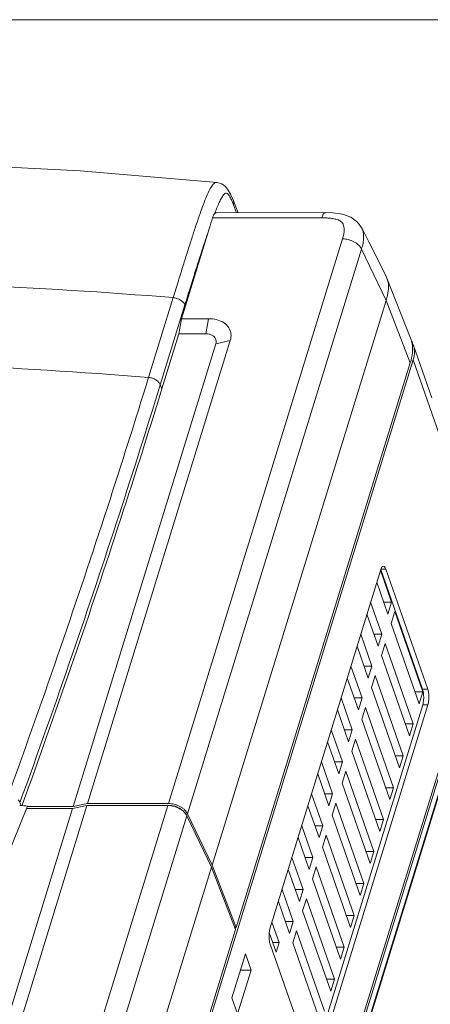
# Model space of a CAD drawing. Header units: millimetres. Extents: x -473 to 23648, y -382 to 1866.
# Tile 420 of 607: x 8356 to 8431, y 605 to 784. Entities that reach past the tile are written whole.
import ezdxf

# ---------------------------------------------------------------- set-up
doc = ezdxf.new("R2010")
doc.units = ezdxf.units.MM
doc.header["$LTSCALE"] = 80
doc.layers.get('0').update_dxf_attribs({"linetype": 'CONTINUOUS'})
for name, color, linetype in [('02___PRT_ALL_AXES', 7, 'CONTINUOUS'), ('06_ALL_SURFS', 7, 'CONTINUOUS'), ('08_ALL_DRAFTS', 7, 'CONTINUOUS'), ('09_ALL_ROUNDS', 7, 'CONTINUOUS'), ('20_ALL_FEATURES', 7, 'CONTINUOUS'), ('_BLACK_HOLE', 7, 'CONTINUOUS')]:
    doc.layers.add(name, color=color, linetype=linetype)

msp = doc.modelspace()

# ---------------------------------------------------------------- linework, layer by layer
at = {"color": 0, "lineweight": 0}
msp.add_line((9857.679, 784.392), (7268.152, 784.392), dxfattribs=at)
at = {"color": 0, "linetype": 'Continuous', "lineweight": 0}
for p, q in [((8443.149, 678.887), (8372.444, 449.441)), ((8443.16, 678.592), (8372.455, 449.146))]:
    msp.add_line(p, q, dxfattribs=at)
at = {"layer": '02___PRT_ALL_AXES', "color": 0, "linetype": 'Continuous', "lineweight": 0}
for p, q in [((8401.378, 618.465), (8421.579, 684.021)), ((8421.54, 683.895), (8423.575, 678.069)), ((8421.591, 684.025), (8429.219, 662.182)), ((8421.619, 684.107), (8422.507, 684.108)), ((8422.507, 684.108), (8430.164, 662.183)), ((8422.902, 675.884), (8420.867, 681.71)), ((8371.966, 450.811), (8442.67, 680.258)), ((8419.745, 678.068), (8421.779, 672.242)), ((8423.575, 678.069), (8422.902, 675.884)), ((8421.106, 670.057), (8419.071, 675.882)), ((8424.173, 676.356), (8423.5, 674.171)), ((8424.173, 676.356), (8429.294, 661.694)), ((8428.621, 659.509), (8423.5, 674.171)), ((8417.949, 672.24), (8419.984, 666.415)), ((8421.779, 672.242), (8421.106, 670.057)), ((8422.378, 670.529), (8421.704, 668.344)), ((8422.378, 670.529), (8427.498, 655.867)), ((8419.31, 664.229), (8417.276, 670.055)), ((8426.825, 653.682), (8421.704, 668.344)), ((8416.153, 666.413), (8418.188, 660.587)), ((8419.984, 666.415), (8419.31, 664.229)), ((8417.515, 658.402), (8415.48, 664.228)), ((8420.582, 664.702), (8419.909, 662.517)), ((8420.582, 664.702), (8425.703, 650.04)), ((8425.029, 647.854), (8419.909, 662.517)), ((8429.294, 661.694), (8428.621, 659.509)), ((8429.219, 662.182), (8430.164, 662.183)), ((8414.358, 660.586), (8416.392, 654.76)), ((8418.188, 660.587), (8417.515, 658.402)), ((8429.249, 659.355), (8409.048, 593.799)), ((8430.194, 659.356), (8409.992, 593.799)), ((8415.719, 652.575), (8413.684, 658.401)), ((8418.786, 658.875), (8418.113, 656.689)), ((8418.786, 658.875), (8423.907, 644.212)), ((8429.249, 659.355), (8430.194, 659.356)), ((8423.234, 642.027), (8418.113, 656.689)), ((8412.562, 654.759), (8414.597, 648.933)), ((8416.392, 654.76), (8415.719, 652.575)), ((8427.498, 655.867), (8426.825, 653.682)), ((8413.923, 646.748), (8411.889, 652.574)), ((8416.991, 653.047), (8416.317, 650.862)), ((8416.991, 653.047), (8422.111, 638.385)), ((8421.438, 636.2), (8416.317, 650.862)), ((8410.767, 648.932), (8412.801, 643.106)), ((8414.597, 648.933), (8413.923, 646.748)), ((8425.703, 650.04), (8425.029, 647.854)), ((8415.195, 647.22), (8414.522, 645.035)), ((8415.195, 647.22), (8420.316, 632.558)), ((8412.128, 640.921), (8410.093, 646.746)), ((8419.642, 630.373), (8414.522, 645.035)), ((8423.907, 644.212), (8423.234, 642.027)), ((8408.971, 643.104), (8411.005, 637.279)), ((8412.801, 643.106), (8412.128, 640.921)), ((8410.332, 635.093), (8408.297, 640.919)), ((8413.399, 641.393), (8412.726, 639.208)), ((8413.399, 641.393), (8418.52, 626.731)), ((8417.847, 624.545), (8412.726, 639.208)), ((8422.111, 638.385), (8421.438, 636.2)), ((8407.175, 637.277), (8409.21, 631.451)), ((8411.005, 637.279), (8410.332, 635.093)), ((8408.536, 629.266), (8406.502, 635.092)), ((8411.604, 635.566), (8410.93, 633.38)), ((8411.604, 635.566), (8416.724, 620.903)), ((8416.051, 618.718), (8410.93, 633.38)), ((8405.38, 631.45), (8407.414, 625.624)), ((8409.21, 631.451), (8408.536, 629.266)), ((8420.316, 632.558), (8419.642, 630.373)), ((8406.741, 623.439), (8404.706, 629.265)), ((8409.808, 629.738), (8409.135, 627.553)), ((8409.808, 629.738), (8414.929, 615.076)), ((8414.255, 612.891), (8409.135, 627.553)), ((8403.584, 625.623), (8405.618, 619.797)), ((8407.414, 625.624), (8406.741, 623.439)), ((8418.52, 626.731), (8417.847, 624.545)), ((8408.012, 623.911), (8407.339, 621.726)), ((8408.012, 623.911), (8413.133, 609.249)), ((8404.945, 617.612), (8402.91, 623.437)), ((8412.46, 607.064), (8407.339, 621.726)), ((8416.724, 620.903), (8416.051, 618.718)), ((8405.618, 619.797), (8404.945, 617.612)), ((8406.217, 618.084), (8405.543, 615.899)), ((8406.217, 618.084), (8411.337, 603.422)), ((8409.065, 593.713), (8401.408, 615.638)), ((8410.664, 601.237), (8405.543, 615.899)), ((8414.929, 615.076), (8414.255, 612.891)), ((8413.133, 609.249), (8412.46, 607.064))]:
    msp.add_line(p, q, dxfattribs=at)
msp.add_open_spline([(8421.579, 684.021), (8421.628, 684.18), (8421.687, 684.342), (8421.788, 684.474)], degree=3, dxfattribs=at)
for points, knots in [([(8421.788, 684.474), (8421.849, 684.555), (8421.941, 684.65), (8422.05, 684.65), (8422.056, 684.65)], [0, 0, 0, 0, 0.3049878, 0.32451161, 0.32451161, 0.32451161, 0.32451161]), ([(8422.056, 684.65), (8422.145, 684.646), (8422.369, 684.488), (8422.455, 684.255), (8422.507, 684.108)], [0, 0, 0, 0, 0.26629442, 0.73341801, 0.73341801, 0.73341801, 0.73341801]), ([(8429.219, 662.182), (8429.318, 661.9), (8429.429, 661.257), (8429.438, 660.303), (8429.34, 659.65), (8429.249, 659.355)], [0, 0, 0, 0, 0.898366, 1.9332146, 2.8591906, 2.8591906, 2.8591906, 2.8591906]), ([(8430.164, 662.183), (8430.236, 661.977), (8430.334, 661.513), (8430.387, 660.785), (8430.349, 660.048), (8430.26, 659.571), (8430.194, 659.356)], [0, 0, 0, 0, 0.6525152, 1.4150724, 2.1858769, 2.8613817, 2.8613817, 2.8613817, 2.8613817]), ([(8401.408, 615.638), (8401.336, 615.843), (8401.237, 616.308), (8401.185, 617.036), (8401.223, 617.773), (8401.312, 618.25), (8401.378, 618.465)], [0, 0, 0, 0, 0.6525152, 1.4150724, 2.1858769, 2.8613817, 2.8613817, 2.8613817, 2.8613817])]:
    msp.add_open_spline(points, degree=3, knots=knots, dxfattribs=at)
at = {"layer": '06_ALL_SURFS', "color": 0, "linetype": 'Continuous', "lineweight": 0}
for p, q in [((8342.439, 604.636), (8357.134, 640.857)), ((8355.952, 640.958), (8355.71, 640.979))]:
    msp.add_line(p, q, dxfattribs=at)
msp.add_open_spline([(8357.134, 640.857), (8356.741, 640.891), (8356.347, 640.925), (8355.952, 640.958)], degree=3, dxfattribs=at)
at = {"layer": '08_ALL_DRAFTS', "color": 0, "linetype": 'Continuous', "lineweight": 0}
for p, q in [((8423.575, 678.069), (8422.139, 678.068)), ((8421.779, 672.242), (8420.343, 672.241)), ((8419.984, 666.415), (8418.547, 666.414)), ((8427.858, 661.693), (8429.294, 661.694)), ((8418.188, 660.587), (8416.752, 660.587)), ((8416.392, 654.76), (8414.956, 654.759)), ((8426.062, 655.866), (8427.498, 655.867)), ((8414.597, 648.933), (8413.161, 648.932)), ((8424.266, 650.039), (8425.703, 650.04)), ((8422.471, 644.212), (8423.907, 644.212)), ((8412.801, 643.106), (8411.365, 643.105)), ((8420.675, 638.384), (8422.111, 638.385)), ((8411.005, 637.279), (8409.569, 637.278)), ((8409.21, 631.451), (8407.774, 631.451)), ((8418.879, 632.557), (8420.316, 632.558)), ((8407.414, 625.624), (8405.978, 625.623)), ((8417.084, 626.73), (8418.52, 626.731)), ((8415.288, 620.903), (8416.724, 620.903)), ((8405.618, 619.797), (8404.182, 619.796)), ((8401.887, 615.947), (8403.036, 615.948)), ((8413.492, 615.076), (8414.929, 615.076)), ((8411.697, 609.248), (8413.133, 609.249))]:
    msp.add_line(p, q, dxfattribs=at)
at = {"layer": '09_ALL_ROUNDS', "color": 0, "linetype": 'Continuous', "lineweight": 0}
for p, q in [((8427.509, 725.081), (8430.891, 715.397)), ((8443.149, 678.887), (8372.444, 449.441)), ((8443.16, 678.592), (8372.455, 449.146))]:
    msp.add_line(p, q, dxfattribs=at)
for centre, radius, start, end in [((8303.929, -251.614), 988.499, 85.370535, 87.531059), ((8299.111, -271.465), 993.791, 85.376241, 87.51365)]:
    msp.add_arc(centre, radius, start, end, dxfattribs=at)
at = {"layer": '20_ALL_FEATURES', "color": 0, "linetype": 'Continuous', "lineweight": 0}
for p, q in [((8382.852, 641.319), (8414.613, 744.388)), ((8386.324, 639.459), (8418.084, 742.528)), ((8422.579, 733.163), (8390.818, 630.094)), ((8391.49, 725.256), (8365.453, 640.762)), ((8394.133, 725.806), (8368.096, 641.311)), ((8356.473, 491.743), (8427.514, 722.283)), ((8426.979, 721.746), (8395.218, 618.677)), ((8427.514, 722.283), (8432.672, 707.515)), ((8375.006, 461.845), (8439.247, 670.32)), ((8365.341, 640.397), (8334.115, 539.064)), ((8367.984, 640.947), (8336.758, 539.614)), ((8344.295, 516.194), (8382.74, 640.954)), ((8355.758, 641.533), (8355.983, 640.931)), ((8356.204, 641.186), (8356.132, 640.989)), ((8365.341, 640.397), (8356.992, 640.393)), ((8357.135, 640.758), (8365.453, 640.762)), ((8367.984, 640.947), (8365.341, 640.397)), ((8365.453, 640.762), (8368.096, 641.311)), ((8382.74, 640.954), (8367.984, 640.947)), ((8368.096, 641.311), (8382.852, 641.319)), ((8347.766, 514.334), (8386.211, 639.094)), ((8390.706, 629.73), (8386.211, 639.094)), ((8386.324, 639.459), (8390.818, 630.094)), ((8390.706, 629.73), (8351.97, 504.025)), ((8395.106, 618.313), (8390.706, 629.73)), ((8390.818, 630.094), (8395.218, 618.677)), ((8395.106, 618.313), (8368.94, 533.402)), ((8395.218, 618.677), (8394.965, 618.677)), ((8395.049, 618.46), (8395.125, 618.705)), ((8401.743, 619.65), (8403.036, 615.948)), ((8402.497, 614.2), (8401.242, 617.794)), ((8403.036, 615.948), (8402.497, 614.2)), ((8394.434, 605.867), (8396.903, 613.879)), ((8396.903, 613.879), (8397.932, 610.933)), ((8397.932, 610.933), (8395.463, 602.921)), ((8395.995, 610.932), (8397.932, 610.933)), ((8395.463, 602.921), (8394.434, 605.867))]:
    msp.add_line(p, q, dxfattribs=at)
for centre, radius, start, end in [((8423.629, 723.709), 4.117, 28.48866, 29.83461), ((8423.706, 723.751), 4.029, 25.26403, 28.49538), ((8423.786, 723.789), 3.941, 23.77686, 25.25747), ((8423.761, 723.779), 3.968, 19.18384, 23.76472), ((8382.849, 637.165), 4.153, 82.59517, 89.95732), ((8382.957, 637.365), 3.611, 82.70822, 89.7618)]:
    msp.add_arc(centre, radius, start, end, dxfattribs=at)
for points, knots in [([(8427.514, 722.283), (8427.673, 722.798), (8427.819, 723.754), (8427.642, 724.699), (8427.509, 725.083)], [0, 0, 0, 0, 1.6173802, 2.8361848, 2.8361848, 2.8361848, 2.8361848]), ([(8353.641, 642.916), (8356.907, 651.901), (8363.074, 669.334), (8371.576, 694.739), (8376.78, 711.163), (8379.223, 719.092)], [0, 0, 0, 0, 28.6795881, 55.4734838, 80.364411, 80.364411, 80.364411, 80.364411]), ([(8355.758, 641.533), (8359.032, 650.533), (8365.207, 667.983), (8373.716, 693.403), (8378.919, 709.827), (8381.363, 717.756)], [0, 0, 0, 0, 28.7314463, 55.5268265, 80.4159704, 80.4159704, 80.4159704, 80.4159704]), ([(8381.65, 716.985), (8379.033, 708.491), (8373.64, 691.502), (8365.152, 666.233), (8359.219, 649.486), (8356.204, 641.186)], [0, 0, 0, 0, 26.6655372, 53.4716752, 79.9635295, 79.9635295, 79.9635295, 79.9635295]), ([(8386.211, 639.094), (8386.108, 639.309), (8385.81, 639.726), (8385.197, 640.236), (8384.443, 640.636), (8383.609, 640.891), (8383.027, 640.955), (8382.74, 640.954)], [0, 0, 0, 0, 0.7130701, 1.5127597, 2.3736452, 3.2562053, 4.1164784, 4.1164784, 4.1164784, 4.1164784]), ([(8383.384, 641.284), (8383.566, 641.261), (8383.927, 641.191), (8384.451, 641.023), (8384.946, 640.797), (8385.396, 640.52), (8385.784, 640.2), (8386.003, 639.957), (8386.097, 639.831)], [0, 0, 0, 0, 0.5483068, 1.1010881, 1.6474806, 2.1771208, 2.6810226, 3.1525329, 3.1525329, 3.1525329, 3.1525329]), ([(8383.415, 640.947), (8383.505, 640.935), (8383.838, 640.88), (8384.391, 640.71), (8384.972, 640.403), (8385.293, 640.147), (8385.415, 640.03)], [0, 0, 0, 0, 0.2734618, 1.0089285, 1.7263331, 2.2327572, 2.2327572, 2.2327572, 2.2327572])]:
    msp.add_open_spline(points, degree=3, knots=knots, dxfattribs=at)
for points in [[(8355.459, 642.012), (8355.584, 641.872), (8355.692, 641.709), (8355.758, 641.533)], [(8386.097, 639.831), (8386.183, 639.714), (8386.261, 639.59), (8386.324, 639.459)]]:
    msp.add_open_spline(points, degree=3, dxfattribs=at)
at = {"layer": '_BLACK_HOLE', "color": 0, "linetype": 'Continuous', "lineweight": 0}
for p, q in [((8391.732, 754.687), (8391.732, 754.687)), ((8395.552, 749.161), (8394.709, 751.313)), ((8394.727, 750.609), (8395.294, 749.161)), ((8410.817, 748.224), (8390.893, 748.214)), ((8411.533, 749.169), (8391.632, 749.159)), ((8390.293, 746.244), (8385.228, 729.807)), ((8422.579, 733.163), (8418.084, 742.528)), ((8422.723, 737.209), (8422.586, 737.516)), ((8427.119, 725.944), (8422.724, 737.208)), ((8379.223, 719.092), (8383.712, 733.66)), ((8381.363, 717.756), (8385.852, 732.324)), ((8422.579, 733.163), (8426.979, 721.746)), ((8384.759, 727.074), (8385.228, 729.807)), ((8385.228, 729.807), (8390.172, 729.81)), ((8389.69, 727.076), (8390.172, 729.81)), ((8381.65, 716.985), (8384.759, 727.074)), ((8384.759, 727.074), (8389.69, 727.076)), ((8391.49, 725.256), (8394.133, 725.806)), ((8381.65, 716.985), (8381.363, 717.756))]:
    msp.add_line(p, q, dxfattribs=at)
for points in [[(8391.732, 754.687), (8366.767, 756.796), (8340.463, 758.152), (8314.312, 758.596)], [(8394.71, 751.312), (8394.53, 751.757), (8394.166, 752.565), (8393.775, 753.27), (8393.274, 753.915), (8392.571, 754.44), (8391.732, 754.687)], [(8418.132, 746.363), (8417.359, 747.453), (8416.111, 748.351), (8414.586, 748.879), (8412.87, 749.123), (8411.532, 749.169)], [(8422.586, 737.516), (8421.032, 740.603), (8419.392, 743.862), (8418.122, 746.384)]]:
    msp.add_lwpolyline(points, dxfattribs=at)
for centre, radius, start, end in [((8142.204, 822.872), 259.653, 342.83556, 343.29001), ((8442.223, 729.676), 54.485, 158.93622, 159.28217), ((8423.395, 724.493), 3.995, 18.93432, 21.28376), ((8423.312, 724.465), 4.083, 16.93349, 18.93581), ((8423.24, 724.443), 4.158, 14.89358, 16.93363), ((8423.162, 724.422), 4.238, 11.87681, 14.8911), ((8423.079, 724.405), 4.324, 10.74595, 11.87964), ((8422.956, 724.382), 4.449, 9.02359, 10.74289), ((8422.784, 724.354), 4.623, 7.23551, 9.0226)]:
    msp.add_arc(centre, radius, start, end, dxfattribs=at)
for points, knots in [([(8383.712, 733.66), (8384.026, 734.68), (8384.631, 736.637), (8385.508, 739.454), (8386.322, 742.037), (8387.077, 744.4), (8387.778, 746.549), (8388.432, 748.49), (8389.044, 750.223), (8389.623, 751.731), (8390.163, 753.001), (8390.693, 753.941), (8391.182, 754.581), (8391.593, 754.684), (8391.732, 754.679)], [0, 0, 0, 0, 3.2007095, 6.1458435, 8.8499352, 11.3265371, 13.585615, 15.6331899, 17.472365, 19.0958094, 20.4855195, 21.5908865, 22.3711009, 22.787413, 22.787413, 22.787413, 22.787413]), ([(8391.379, 749.258), (8391.482, 749.528), (8391.717, 750.122), (8392.08, 750.977), (8392.467, 751.776), (8392.827, 752.333), (8393.199, 752.769), (8393.719, 752.651), (8393.885, 752.369), (8393.978, 752.206)], [0, 0, 0, 0, 0.8658802, 1.9135747, 2.7978418, 3.4944673, 3.9756298, 4.3336954, 4.8964419, 4.8964419, 4.8964419, 4.8964419]), ([(8393.978, 752.206), (8394.108, 751.977), (8394.285, 751.652), (8394.437, 751.314), (8394.48, 751.216)], [0, 0, 0, 0, 0.7899875, 1.1101889, 1.1101889, 1.1101889, 1.1101889]), ([(8394.709, 751.312), (8394.731, 751.257), (8394.798, 751.028), (8394.777, 750.779), (8394.727, 750.609)], [0, 0, 0, 0, 0.17879851, 0.7110294, 0.7110294, 0.7110294, 0.7110294]), ([(8390.893, 748.214), (8390.937, 748.363), (8391.034, 748.623), (8391.183, 748.859), (8391.261, 748.951)], [0, 0, 0, 0, 0.4650572, 0.8279555, 0.8279555, 0.8279555, 0.8279555]), ([(8391.261, 748.951), (8391.329, 749.031), (8391.446, 749.136), (8391.592, 749.156), (8391.632, 749.156)], [0, 0, 0, 0, 0.31494001, 0.43379712, 0.43379712, 0.43379712, 0.43379712]), ([(8410.817, 748.224), (8410.887, 748.451), (8411.019, 748.801), (8411.328, 749.158), (8411.507, 749.165), (8411.531, 749.163)], [0, 0, 0, 0, 0.7121869, 1.1629017, 1.2376386, 1.2376386, 1.2376386, 1.2376386]), ([(8414.613, 744.388), (8414.7, 744.67), (8414.837, 745.2), (8414.934, 745.948), (8414.908, 746.575), (8414.762, 747.075), (8414.502, 747.438), (8414.166, 747.677), (8413.797, 747.843), (8413.41, 747.964), (8413.022, 748.051), (8412.646, 748.113), (8412.287, 748.157), (8411.949, 748.187), (8411.634, 748.206), (8411.341, 748.218), (8411.072, 748.223), (8410.899, 748.225), (8410.817, 748.224)], [0, 0, 0, 0, 0.887461, 1.6363699, 2.2564748, 2.7581124, 3.1756104, 3.5707004, 3.9784016, 4.3864789, 4.7853373, 5.1684487, 5.5310409, 5.8705306, 6.1861926, 6.4782923, 6.7475148, 6.9953059, 6.9953059, 6.9953059, 6.9953059]), ([(8385.852, 732.324), (8386.036, 732.922), (8386.392, 734.075), (8386.91, 735.744), (8387.394, 737.294), (8387.846, 738.732), (8388.268, 740.066), (8388.663, 741.304), (8389.033, 742.451), (8389.379, 743.515), (8389.702, 744.496), (8390.004, 745.397), (8390.199, 745.971), (8390.293, 746.244)], [0, 0, 0, 0, 1.8766017, 3.6215337, 5.2425632, 6.7474146, 8.1440165, 9.4403553, 10.6442999, 11.7616851, 12.7948498, 13.7443277, 14.6122622, 14.6122622, 14.6122622, 14.6122622]), ([(8418.084, 742.528), (8418.192, 742.877), (8418.366, 743.554), (8418.492, 744.56), (8418.446, 745.508), (8418.263, 746.101), (8418.13, 746.369)], [0, 0, 0, 0, 1.0957998, 2.0927018, 3.0292853, 3.9256317, 3.9256317, 3.9256317, 3.9256317]), ([(8414.613, 744.388), (8414.973, 744.388), (8415.7, 744.289), (8416.707, 743.902), (8417.545, 743.319), (8417.954, 742.799), (8418.084, 742.528)], [0, 0, 0, 0, 1.0795362, 2.1767184, 3.2078541, 4.111663, 4.111663, 4.111663, 4.111663]), ([(8422.579, 733.163), (8422.756, 733.739), (8423.017, 734.836), (8423.02, 736.229), (8422.812, 736.976), (8422.722, 737.209)], [0, 0, 0, 0, 1.8073814, 3.3655273, 4.1155833, 4.1155833, 4.1155833, 4.1155833]), ([(8383.712, 733.66), (8383.948, 733.641), (8384.416, 733.544), (8385.048, 733.253), (8385.555, 732.849), (8385.786, 732.501), (8385.852, 732.324)], [0, 0, 0, 0, 0.7106861, 1.4170156, 2.069282, 2.635948, 2.635948, 2.635948, 2.635948]), ([(8390.172, 729.81), (8390.691, 729.81), (8391.681, 729.698), (8392.992, 729.145), (8393.935, 728.23), (8394.358, 727.034), (8394.255, 726.202), (8394.133, 725.806)], [0, 0, 0, 0, 1.5570803, 2.9513869, 4.1976519, 5.3816647, 6.6257989, 6.6257989, 6.6257989, 6.6257989]), ([(8389.69, 727.076), (8389.887, 727.076), (8390.268, 727.04), (8390.789, 726.864), (8391.206, 726.573), (8391.482, 726.18), (8391.584, 725.718), (8391.537, 725.407), (8391.49, 725.256)], [0, 0, 0, 0, 0.5922937, 1.13731, 1.632622, 2.0923098, 2.5443124, 3.0169617, 3.0169617, 3.0169617, 3.0169617]), ([(8427.37, 724.937), (8427.424, 724.514), (8427.415, 723.426), (8427.17, 722.368), (8426.979, 721.746)], [0, 0, 0, 0, 1.2786766, 3.2325155, 3.2325155, 3.2325155, 3.2325155]), ([(8379.223, 719.092), (8379.459, 719.073), (8379.927, 718.976), (8380.559, 718.685), (8381.065, 718.28), (8381.297, 717.933), (8381.363, 717.756)], [0, 0, 0, 0, 0.7106861, 1.4170156, 2.0692819, 2.6359475, 2.6359475, 2.6359475, 2.6359475])]:
    msp.add_open_spline(points, degree=3, knots=knots, dxfattribs=at)
msp.add_open_spline([(8394.48, 751.216), (8394.567, 751.016), (8394.648, 750.813), (8394.727, 750.609)], degree=3, dxfattribs=at)

doc.saveas('drawing.dxf')
